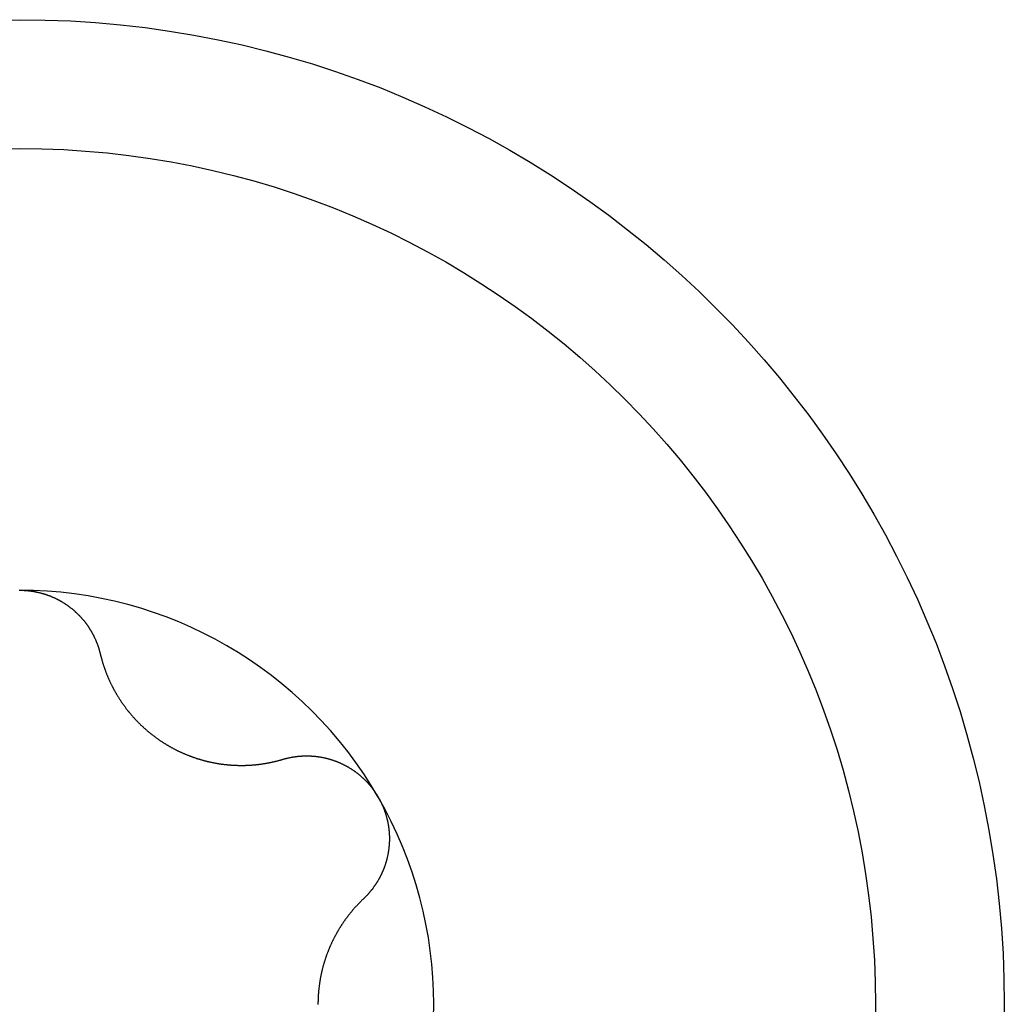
# Model space of a CAD drawing. Extents: x 1107 to 4046, y 937 to 3355.
# Tile 676 of 861: x 2239.98 to 2245.33, y 2971.02 to 2976.37. Entities that reach past the tile are written whole.
import ezdxf

# ---------------------------------------------------------------- set-up
doc = ezdxf.new("R2010")
doc.units = 0
doc.layers.add('KF_VIDA_L___C_BOTTOM', color=7, linetype='CONTINUOUS')

# ---------------------------------------------------------------- blocks, each defined once
blk = doc.blocks.new('KF_VIDA_L___C_BOTTOM')
at = {"layer": 'KF_VIDA_L___C_BOTTOM'}
for points in [[(52.9976, 98.25, 0), (53, 98.25, 0)], [(53, 98.25, 0), (53.0024, 98.25, 0), (53.0048, 98.25, 0), (53.0072, 98.2499, 0), (53.0096, 98.2499, 0), (53.012, 98.2498, 0), (53.0145, 98.2498, 0), (53.0169, 98.2497, 0), (53.0193, 98.2496, 0), (53.0217, 98.2495, 0), (53.0241, 98.2493, 0), (53.0265, 98.2492, 0), (53.029, 98.249, 0), (53.0314, 98.2489, 0), (53.0338, 98.2487, 0), (53.0362, 98.2485, 0), (53.0386, 98.2483, 0), (53.0411, 98.2481, 0), (53.0435, 98.2478, 0), (53.0459, 98.2476, 0), (53.0483, 98.2473, 0), (53.0508, 98.247, 0), (53.0532, 98.2467, 0), (53.0556, 98.2464, 0), (53.058, 98.2461, 0), (53.0605, 98.2458, 0), (53.0629, 98.2455, 0), (53.0653, 98.2451, 0), (53.0677, 98.2447, 0), (53.0702, 98.2444, 0), (53.0726, 98.244, 0), (53.075, 98.2436, 0), (53.0774, 98.2431, 0), (53.0798, 98.2427, 0), (53.0822, 98.2423, 0), (53.0847, 98.2418, 0), (53.0871, 98.2413, 0), (53.0895, 98.2408, 0), (53.0919, 98.2403, 0), (53.0943, 98.2398, 0), (53.0967, 98.2393, 0), (53.0991, 98.2388, 0), (53.1015, 98.2382, 0), (53.1039, 98.2377, 0), (53.1063, 98.2371, 0), (53.1087, 98.2365, 0), (53.1111, 98.2359, 0), (53.1135, 98.2353, 0), (53.1158, 98.2347, 0), (53.1182, 98.234, 0), (53.1206, 98.2334, 0), (53.123, 98.2327, 0), (53.1253, 98.232, 0), (53.1277, 98.2313, 0), (53.1301, 98.2306, 0), (53.1324, 98.2299, 0), (53.1348, 98.2292, 0), (53.1371, 98.2285, 0), (53.1395, 98.2277, 0), (53.1418, 98.2269, 0), (53.1442, 98.2262, 0), (53.1465, 98.2254, 0), (53.1488, 98.2246, 0), (53.1512, 98.2237, 0), (53.1535, 98.2229, 0), (53.1558, 98.2221, 0), (53.1581, 98.2212, 0), (53.1604, 98.2204, 0), (53.1627, 98.2195, 0), (53.165, 98.2186, 0), (53.1673, 98.2177, 0), (53.1696, 98.2168, 0), (53.1719, 98.2158, 0), (53.1742, 98.2149, 0), (53.1764, 98.2139, 0), (53.1787, 98.213, 0), (53.1809, 98.212, 0), (53.1832, 98.211, 0), (53.1854, 98.21, 0), (53.1877, 98.209, 0), (53.1899, 98.208, 0), (53.1921, 98.2069, 0), (53.1944, 98.2059, 0), (53.1966, 98.2048, 0), (53.1988, 98.2037, 0), (53.201, 98.2026, 0), (53.2032, 98.2015, 0), (53.2053, 98.2004, 0), (53.2075, 98.1993, 0), (53.2097, 98.1982, 0), (53.2118, 98.197, 0), (53.214, 98.1958, 0), (53.2161, 98.1947, 0), (53.2183, 98.1935, 0), (53.2204, 98.1923, 0), (53.2225, 98.1911, 0), (53.2247, 98.1899, 0), (53.2268, 98.1886, 0), (53.2289, 98.1874, 0), (53.231, 98.1862, 0), (53.233, 98.1849, 0), (53.2351, 98.1836, 0), (53.2372, 98.1823, 0), (53.2392, 98.181, 0), (53.2413, 98.1797, 0), (53.2433, 98.1784, 0), (53.2454, 98.1771, 0), (53.2474, 98.1758, 0), (53.2494, 98.1744, 0), (53.2514, 98.1731, 0), (53.2534, 98.1717, 0), (53.2554, 98.1703, 0), (53.2574, 98.169, 0), (53.2594, 98.1676, 0), (53.2613, 98.1662, 0), (53.2633, 98.1648, 0), (53.2652, 98.1633, 0), (53.2672, 98.1619, 0), (53.2691, 98.1605, 0), (53.271, 98.159, 0), (53.273, 98.1576, 0), (53.2749, 98.1561, 0), (53.2767, 98.1546, 0), (53.2786, 98.1531, 0), (53.2805, 98.1517, 0), (53.2824, 98.1502, 0), (53.2842, 98.1487, 0), (53.2861, 98.1471, 0), (53.2879, 98.1456, 0), (53.2897, 98.1441, 0), (53.2916, 98.1426, 0), (53.2934, 98.141, 0), (53.2952, 98.1395, 0), (53.297, 98.1379, 0), (53.2987, 98.1363, 0), (53.3005, 98.1347, 0), (53.3023, 98.1332, 0), (53.304, 98.1316, 0), (53.3057, 98.13, 0), (53.3075, 98.1284, 0), (53.3092, 98.1268, 0), (53.3109, 98.1252, 0), (53.3126, 98.1235, 0), (53.3143, 98.1219, 0), (53.3159, 98.1203, 0), (53.3176, 98.1186, 0), (53.3193, 98.117, 0), (53.3209, 98.1153, 0), (53.3225, 98.1137, 0), (53.3242, 98.112, 0), (53.3258, 98.1103, 0), (53.3274, 98.1086, 0), (53.329, 98.107, 0), (53.3305, 98.1053, 0), (53.3321, 98.1036, 0), (53.3336, 98.1019, 0), (53.3352, 98.1002, 0), (53.3367, 98.0985, 0), (53.3382, 98.0967, 0), (53.3397, 98.095, 0), (53.3412, 98.0933, 0), (53.3427, 98.0916, 0), (53.3442, 98.0898, 0), (53.3457, 98.0881, 0), (53.3471, 98.0864, 0), (53.3486, 98.0846, 0), (53.35, 98.0829, 0), (53.3514, 98.0811, 0), (53.3528, 98.0793, 0), (53.3542, 98.0776, 0), (53.3556, 98.0758, 0), (53.3569, 98.074, 0), (53.3583, 98.0723, 0), (53.3596, 98.0705, 0), (53.361, 98.0687, 0), (53.3623, 98.0669, 0), (53.3636, 98.0651, 0), (53.365, 98.0632, 0), (53.3663, 98.0614, 0), (53.3676, 98.0596, 0), (53.3689, 98.0577, 0), (53.3701, 98.0559, 0), (53.3714, 98.054, 0), (53.3727, 98.0522, 0), (53.3739, 98.0503, 0), (53.3752, 98.0484, 0), (53.3764, 98.0465, 0), (53.3776, 98.0447, 0), (53.3789, 98.0428, 0), (53.3801, 98.0409, 0), (53.3813, 98.0389, 0), (53.3825, 98.037, 0), (53.3836, 98.0351, 0), (53.3848, 98.0332, 0), (53.386, 98.0312, 0), (53.3871, 98.0293, 0), (53.3883, 98.0273, 0), (53.3894, 98.0254, 0), (53.3905, 98.0234, 0), (53.3916, 98.0215, 0), (53.3927, 98.0195, 0), (53.3938, 98.0175, 0), (53.3949, 98.0155, 0), (53.396, 98.0135, 0), (53.3971, 98.0115, 0), (53.3981, 98.0095, 0), (53.3992, 98.0075, 0), (53.4002, 98.0055, 0), (53.4013, 98.0035, 0), (53.4023, 98.0015, 0), (53.4033, 97.9994, 0), (53.4043, 97.9974, 0), (53.4053, 97.9954, 0), (53.4062, 97.9933, 0), (53.4072, 97.9913, 0), (53.4082, 97.9892, 0), (53.4091, 97.9872, 0), (53.4101, 97.9851, 0), (53.411, 97.983, 0), (53.4119, 97.9809, 0), (53.4128, 97.9789, 0), (53.4137, 97.9768, 0), (53.4146, 97.9747, 0), (53.4155, 97.9726, 0), (53.4163, 97.9705, 0), (53.4172, 97.9684, 0), (53.4181, 97.9663, 0), (53.4189, 97.9642, 0), (53.4197, 97.9621, 0), (53.4205, 97.96, 0), (53.4213, 97.9579, 0), (53.4221, 97.9557, 0), (53.4229, 97.9536, 0), (53.4237, 97.9515, 0), (53.4244, 97.9493, 0), (53.4252, 97.9472, 0), (53.4259, 97.9451, 0), (53.4267, 97.9429, 0), (53.4274, 97.9408, 0), (53.4281, 97.9386, 0), (53.4288, 97.9365, 0), (53.4295, 97.9343, 0), (53.4301, 97.9322, 0), (53.4308, 97.93, 0), (53.4314, 97.9278, 0), (53.4321, 97.9257, 0), (53.4327, 97.9235, 0), (53.4333, 97.9213, 0), (53.4339, 97.9191, 0), (53.4345, 97.917, 0), (53.4351, 97.9148, 0), (53.4357, 97.9126, 0), (53.4362, 97.9104, 0), (53.4368, 97.9082, 0), (53.4373, 97.906, 0), (53.4379, 97.9038, 0)], [(53.4379, 97.9038, 0), (53.4385, 97.9012, 0), (53.4391, 97.8985, 0), (53.4398, 97.8958, 0), (53.4405, 97.8932, 0), (53.4411, 97.8905, 0), (53.4418, 97.8878, 0), (53.4425, 97.8852, 0), (53.4432, 97.8825, 0), (53.4439, 97.8799, 0), (53.4447, 97.8772, 0), (53.4454, 97.8746, 0), (53.4461, 97.8719, 0), (53.4469, 97.8693, 0), (53.4477, 97.8667, 0), (53.4484, 97.864, 0), (53.4492, 97.8614, 0), (53.45, 97.8588, 0), (53.4508, 97.8561, 0), (53.4516, 97.8535, 0), (53.4524, 97.8509, 0), (53.4532, 97.8483, 0), (53.4541, 97.8457, 0), (53.4549, 97.8431, 0), (53.4557, 97.8405, 0), (53.4566, 97.8379, 0), (53.4575, 97.8353, 0), (53.4583, 97.8327, 0), (53.4592, 97.8301, 0), (53.4601, 97.8275, 0), (53.461, 97.8249, 0), (53.4619, 97.8224, 0), (53.4628, 97.8198, 0), (53.4638, 97.8172, 0), (53.4647, 97.8147, 0), (53.4656, 97.8121, 0), (53.4666, 97.8096, 0), (53.4675, 97.807, 0), (53.4685, 97.8045, 0), (53.4695, 97.8019, 0), (53.4705, 97.7994, 0), (53.4714, 97.7969, 0), (53.4724, 97.7944, 0), (53.4735, 97.7918, 0), (53.4745, 97.7893, 0), (53.4755, 97.7868, 0), (53.4765, 97.7843, 0), (53.4776, 97.7818, 0), (53.4786, 97.7793, 0), (53.4797, 97.7768, 0), (53.4807, 97.7744, 0), (53.4818, 97.7719, 0), (53.4829, 97.7694, 0), (53.4839, 97.767, 0), (53.485, 97.7645, 0), (53.4861, 97.762, 0), (53.4872, 97.7596, 0), (53.4884, 97.7572, 0), (53.4895, 97.7547, 0), (53.4906, 97.7523, 0), (53.4917, 97.7499, 0), (53.4929, 97.7474, 0), (53.494, 97.745, 0), (53.4952, 97.7426, 0), (53.4964, 97.7402, 0), (53.4975, 97.7378, 0), (53.4987, 97.7355, 0), (53.4999, 97.7331, 0), (53.5011, 97.7307, 0), (53.5023, 97.7283, 0), (53.5035, 97.7259, 0), (53.5048, 97.7235, 0), (53.506, 97.7211, 0), (53.5073, 97.7187, 0), (53.5086, 97.7163, 0), (53.5098, 97.7139, 0), (53.5111, 97.7115, 0), (53.5124, 97.7091, 0), (53.5138, 97.7067, 0), (53.5151, 97.7043, 0), (53.5164, 97.7019, 0), (53.5178, 97.6995, 0), (53.5192, 97.6971, 0), (53.5205, 97.6947, 0), (53.5219, 97.6922, 0), (53.5233, 97.6898, 0), (53.5247, 97.6874, 0), (53.5262, 97.685, 0), (53.5276, 97.6826, 0), (53.529, 97.6802, 0), (53.5305, 97.6778, 0), (53.532, 97.6754, 0), (53.5334, 97.673, 0), (53.5349, 97.6706, 0), (53.5364, 97.6682, 0), (53.5379, 97.6658, 0), (53.5395, 97.6634, 0), (53.541, 97.661, 0), (53.5426, 97.6586, 0), (53.5441, 97.6562, 0), (53.5457, 97.6538, 0), (53.5473, 97.6514, 0), (53.5488, 97.649, 0), (53.5504, 97.6466, 0), (53.5521, 97.6442, 0), (53.5537, 97.6418, 0), (53.5553, 97.6394, 0), (53.557, 97.637, 0), (53.5586, 97.6346, 0), (53.5603, 97.6323, 0), (53.562, 97.6299, 0), (53.5637, 97.6275, 0), (53.5654, 97.6251, 0), (53.5671, 97.6228, 0), (53.5688, 97.6204, 0), (53.5705, 97.6181, 0), (53.5723, 97.6157, 0), (53.574, 97.6133, 0), (53.5758, 97.611, 0), (53.5775, 97.6086, 0), (53.5793, 97.6063, 0), (53.5811, 97.604, 0), (53.5829, 97.6016, 0), (53.5847, 97.5993, 0), (53.5866, 97.597, 0), (53.5884, 97.5947, 0), (53.5903, 97.5923, 0), (53.5921, 97.59, 0), (53.594, 97.5877, 0), (53.5959, 97.5854, 0), (53.5978, 97.5831, 0), (53.5997, 97.5808, 0), (53.6016, 97.5786, 0), (53.6035, 97.5763, 0), (53.6054, 97.574, 0), (53.6074, 97.5717, 0), (53.6093, 97.5695, 0), (53.6113, 97.5672, 0), (53.6132, 97.565, 0), (53.6152, 97.5627, 0), (53.6172, 97.5605, 0), (53.6192, 97.5583, 0), (53.6212, 97.556, 0), (53.6232, 97.5538, 0), (53.6253, 97.5516, 0), (53.6273, 97.5494, 0), (53.6294, 97.5472, 0), (53.6314, 97.545, 0), (53.6335, 97.5428, 0), (53.6356, 97.5406, 0), (53.6377, 97.5385, 0), (53.6398, 97.5363, 0), (53.6419, 97.5342, 0), (53.644, 97.532, 0), (53.6461, 97.5299, 0), (53.6483, 97.5277, 0), (53.6504, 97.5256, 0), (53.6526, 97.5235, 0), (53.6547, 97.5214, 0), (53.6569, 97.5193, 0), (53.6591, 97.5172, 0), (53.6613, 97.5151, 0), (53.6635, 97.513, 0), (53.6657, 97.511, 0), (53.6679, 97.5089, 0), (53.6701, 97.5069, 0), (53.6724, 97.5048, 0), (53.6746, 97.5028, 0), (53.6768, 97.5008, 0), (53.6791, 97.4987, 0), (53.6814, 97.4967, 0), (53.6836, 97.4947, 0), (53.6859, 97.4927, 0), (53.6882, 97.4908, 0), (53.6905, 97.4888, 0), (53.6928, 97.4868, 0), (53.6951, 97.4849, 0), (53.6974, 97.4829, 0), (53.6997, 97.481, 0), (53.702, 97.4791, 0), (53.7044, 97.4771, 0), (53.7067, 97.4752, 0), (53.709, 97.4733, 0), (53.7114, 97.4714, 0), (53.7137, 97.4695, 0), (53.7161, 97.4677, 0), (53.7185, 97.4658, 0), (53.7208, 97.464, 0), (53.7232, 97.4621, 0), (53.7256, 97.4603, 0), (53.728, 97.4585, 0), (53.7304, 97.4566, 0), (53.7328, 97.4548, 0), (53.7352, 97.4531, 0), (53.7376, 97.4513, 0), (53.74, 97.4495, 0), (53.7424, 97.4477, 0), (53.7448, 97.446, 0), (53.7473, 97.4442, 0), (53.7497, 97.4425, 0), (53.7521, 97.4408, 0), (53.7546, 97.4391, 0), (53.757, 97.4374, 0), (53.7595, 97.4357, 0), (53.7619, 97.434, 0), (53.7644, 97.4324, 0), (53.7668, 97.4307, 0), (53.7693, 97.4291, 0), (53.7718, 97.4274, 0), (53.7742, 97.4258, 0), (53.7767, 97.4242, 0), (53.7792, 97.4226, 0), (53.7817, 97.421, 0), (53.7841, 97.4194, 0), (53.7866, 97.4179, 0), (53.7891, 97.4163, 0), (53.7916, 97.4148, 0), (53.7941, 97.4132, 0), (53.7966, 97.4117, 0), (53.7991, 97.4102, 0), (53.8016, 97.4087, 0), (53.8041, 97.4072, 0), (53.8066, 97.4058, 0), (53.8091, 97.4043, 0), (53.8116, 97.4028, 0), (53.8141, 97.4014, 0), (53.8166, 97.4, 0), (53.8192, 97.3986, 0), (53.8217, 97.3971, 0), (53.8243, 97.3957, 0), (53.8268, 97.3943, 0), (53.8294, 97.3929, 0), (53.832, 97.3915, 0), (53.8346, 97.3902, 0), (53.8372, 97.3888, 0), (53.8398, 97.3874, 0), (53.8424, 97.3861, 0), (53.845, 97.3847, 0), (53.8477, 97.3834, 0), (53.8503, 97.3821, 0), (53.8529, 97.3808, 0), (53.8556, 97.3795, 0), (53.8583, 97.3781, 0), (53.8609, 97.3769, 0), (53.8636, 97.3756, 0), (53.8663, 97.3743, 0), (53.869, 97.373, 0), (53.8717, 97.3718, 0), (53.8744, 97.3705, 0), (53.8771, 97.3693, 0), (53.8798, 97.368, 0), (53.8826, 97.3668, 0), (53.8853, 97.3656, 0), (53.888, 97.3644, 0), (53.8908, 97.3632, 0), (53.8935, 97.362, 0), (53.8963, 97.3609, 0), (53.8991, 97.3597, 0), (53.9018, 97.3585, 0), (53.9046, 97.3574, 0), (53.9074, 97.3562, 0), (53.9102, 97.3551, 0), (53.913, 97.354, 0), (53.9158, 97.3529, 0), (53.9186, 97.3518, 0), (53.9214, 97.3507, 0), (53.9242, 97.3496, 0), (53.9271, 97.3486, 0), (53.9299, 97.3475, 0), (53.9327, 97.3464, 0), (53.9356, 97.3454, 0), (53.9384, 97.3444, 0), (53.9412, 97.3434, 0), (53.9441, 97.3424, 0), (53.9469, 97.3414, 0), (53.9498, 97.3404, 0), (53.9527, 97.3394, 0), (53.9555, 97.3384, 0), (53.9584, 97.3375, 0), (53.9613, 97.3365, 0), (53.9642, 97.3356, 0), (53.967, 97.3347, 0), (53.9699, 97.3338, 0), (53.9728, 97.3329, 0), (53.9757, 97.332, 0), (53.9786, 97.3311, 0), (53.9815, 97.3302, 0), (53.9844, 97.3294, 0), (53.9873, 97.3285, 0), (53.9902, 97.3277, 0), (53.9931, 97.3269, 0), (53.996, 97.3261, 0), (53.9989, 97.3253, 0), (54.0018, 97.3245, 0), (54.0048, 97.3237, 0), (54.0077, 97.323, 0), (54.0106, 97.3222, 0), (54.0135, 97.3215, 0), (54.0164, 97.3208, 0), (54.0194, 97.32, 0), (54.0223, 97.3193, 0), (54.0252, 97.3186, 0), (54.0282, 97.318, 0), (54.0311, 97.3173, 0), (54.034, 97.3167, 0), (54.0369, 97.316, 0), (54.0399, 97.3154, 0), (54.0428, 97.3148, 0), (54.0457, 97.3142, 0), (54.0487, 97.3136, 0), (54.0516, 97.313, 0), (54.0546, 97.3124, 0), (54.0575, 97.3119, 0), (54.0604, 97.3113, 0), (54.0634, 97.3108, 0), (54.0663, 97.3103, 0), (54.0692, 97.3097, 0), (54.0722, 97.3092, 0), (54.0751, 97.3088, 0), (54.078, 97.3083, 0), (54.081, 97.3078, 0), (54.0839, 97.3074, 0), (54.0868, 97.3069, 0), (54.0897, 97.3065, 0), (54.0927, 97.3061, 0), (54.0956, 97.3057, 0), (54.0985, 97.3053, 0), (54.1014, 97.3049, 0), (54.1044, 97.3045, 0), (54.1073, 97.3041, 0), (54.1102, 97.3038, 0), (54.1131, 97.3034, 0), (54.116, 97.3031, 0), (54.1189, 97.3028, 0), (54.1218, 97.3025, 0), (54.1247, 97.3022, 0), (54.1276, 97.3019, 0), (54.1305, 97.3016, 0), (54.1334, 97.3014, 0), (54.1363, 97.3011, 0), (54.1392, 97.3009, 0), (54.1421, 97.3006, 0), (54.145, 97.3004, 0), (54.1479, 97.3002, 0), (54.1507, 97.3, 0), (54.1536, 97.2998, 0), (54.1565, 97.2996, 0), (54.1594, 97.2994, 0), (54.1622, 97.2993, 0), (54.1651, 97.2991, 0), (54.1679, 97.299, 0), (54.1708, 97.2989, 0), (54.1736, 97.2988, 0), (54.1765, 97.2986, 0), (54.1793, 97.2985, 0), (54.1821, 97.2985, 0), (54.1849, 97.2984, 0), (54.1878, 97.2983, 0), (54.1906, 97.2983, 0), (54.1934, 97.2982, 0), (54.1962, 97.2982, 0), (54.199, 97.2981, 0), (54.2018, 97.2981, 0), (54.2046, 97.2981, 0), (54.2073, 97.2981, 0), (54.2101, 97.2981, 0), (54.2129, 97.2982, 0), (54.2156, 97.2982, 0), (54.2184, 97.2982, 0), (54.2212, 97.2983, 0), (54.2239, 97.2983, 0), (54.2266, 97.2984, 0), (54.2294, 97.2985, 0), (54.2321, 97.2986, 0), (54.2348, 97.2987, 0), (54.2375, 97.2988, 0), (54.2402, 97.2989, 0), (54.2429, 97.299, 0), (54.2456, 97.2992, 0), (54.2483, 97.2993, 0), (54.2509, 97.2995, 0), (54.2536, 97.2996, 0), (54.2562, 97.2998, 0), (54.2589, 97.3, 0), (54.2616, 97.3002, 0), (54.2642, 97.3004, 0), (54.2669, 97.3006, 0), (54.2696, 97.3008, 0), (54.2722, 97.301, 0), (54.2749, 97.3013, 0), (54.2776, 97.3015, 0), (54.2802, 97.3018, 0), (54.2829, 97.302, 0), (54.2856, 97.3023, 0), (54.2883, 97.3026, 0), (54.2909, 97.3029, 0), (54.2936, 97.3032, 0), (54.2963, 97.3035, 0), (54.299, 97.3038, 0), (54.3016, 97.3041, 0), (54.3043, 97.3045, 0), (54.307, 97.3048, 0), (54.3097, 97.3052, 0), (54.3124, 97.3056, 0), (54.3151, 97.3059, 0), (54.3177, 97.3063, 0), (54.3204, 97.3067, 0), (54.3231, 97.3071, 0), (54.3258, 97.3076, 0), (54.3285, 97.308, 0), (54.3312, 97.3084, 0), (54.3338, 97.3089, 0), (54.3365, 97.3093, 0), (54.3392, 97.3098, 0), (54.3419, 97.3102, 0), (54.3446, 97.3107, 0), (54.3473, 97.3112, 0), (54.3499, 97.3117, 0), (54.3526, 97.3122, 0), (54.3553, 97.3127, 0), (54.358, 97.3133, 0), (54.3607, 97.3138, 0), (54.3633, 97.3144, 0), (54.366, 97.3149, 0), (54.3687, 97.3155, 0), (54.3714, 97.3161, 0), (54.3741, 97.3166, 0), (54.3767, 97.3172, 0), (54.3794, 97.3178, 0), (54.3821, 97.3185, 0), (54.3847, 97.3191, 0), (54.3874, 97.3197, 0), (54.3901, 97.3204, 0), (54.3927, 97.321, 0), (54.3954, 97.3217, 0), (54.3981, 97.3223, 0), (54.4007, 97.323, 0), (54.4034, 97.3237, 0), (54.406, 97.3244, 0), (54.4087, 97.3251, 0), (54.4113, 97.3258, 0), (54.414, 97.3266, 0), (54.4166, 97.3273, 0), (54.4193, 97.328, 0), (54.4219, 97.3288, 0), (54.4246, 97.3296, 0), (54.4272, 97.3303, 0), (54.4298, 97.3311, 0)], [(54.4298, 97.3311, 0), (54.432, 97.3318, 0), (54.4342, 97.3324, 0), (54.4363, 97.333, 0), (54.4385, 97.3336, 0), (54.4407, 97.3342, 0), (54.4429, 97.3348, 0), (54.4451, 97.3354, 0), (54.4472, 97.3359, 0), (54.4494, 97.3365, 0), (54.4516, 97.337, 0), (54.4538, 97.3376, 0), (54.456, 97.3381, 0), (54.4582, 97.3386, 0), (54.4604, 97.3391, 0), (54.4627, 97.3396, 0), (54.4649, 97.34, 0), (54.4671, 97.3405, 0), (54.4693, 97.341, 0), (54.4715, 97.3414, 0), (54.4737, 97.3418, 0), (54.476, 97.3422, 0), (54.4782, 97.3427, 0), (54.4804, 97.3431, 0), (54.4827, 97.3434, 0), (54.4849, 97.3438, 0), (54.4871, 97.3442, 0), (54.4894, 97.3445, 0), (54.4916, 97.3449, 0), (54.4939, 97.3452, 0), (54.4961, 97.3455, 0), (54.4983, 97.3458, 0), (54.5006, 97.3461, 0), (54.5028, 97.3464, 0), (54.5051, 97.3467, 0), (54.5073, 97.3469, 0), (54.5096, 97.3472, 0), (54.5119, 97.3474, 0), (54.5141, 97.3477, 0), (54.5164, 97.3479, 0), (54.5186, 97.3481, 0), (54.5209, 97.3483, 0), (54.5231, 97.3485, 0), (54.5254, 97.3487, 0), (54.5277, 97.3488, 0), (54.5299, 97.349, 0), (54.5322, 97.3491, 0), (54.5344, 97.3492, 0), (54.5367, 97.3494, 0), (54.539, 97.3495, 0), (54.5412, 97.3496, 0), (54.5435, 97.3496, 0), (54.5458, 97.3497, 0), (54.548, 97.3498, 0), (54.5503, 97.3498, 0), (54.5525, 97.3499, 0), (54.5548, 97.3499, 0), (54.5571, 97.3499, 0), (54.5593, 97.3499, 0), (54.5616, 97.3499, 0), (54.5639, 97.3499, 0), (54.5661, 97.3499, 0), (54.5684, 97.3498, 0), (54.5706, 97.3498, 0), (54.5729, 97.3497, 0), (54.5751, 97.3497, 0), (54.5774, 97.3496, 0), (54.5797, 97.3495, 0), (54.5819, 97.3494, 0), (54.5842, 97.3493, 0), (54.5864, 97.3491, 0), (54.5887, 97.349, 0), (54.5909, 97.3488, 0), (54.5931, 97.3487, 0), (54.5954, 97.3485, 0), (54.5976, 97.3483, 0), (54.5999, 97.3481, 0), (54.6021, 97.3479, 0), (54.6043, 97.3477, 0), (54.6066, 97.3475, 0), (54.6088, 97.3472, 0), (54.611, 97.347, 0), (54.6133, 97.3467, 0), (54.6155, 97.3464, 0), (54.6177, 97.3461, 0), (54.6199, 97.3458, 0), (54.6221, 97.3455, 0), (54.6244, 97.3452, 0), (54.6266, 97.3449, 0), (54.6288, 97.3445, 0), (54.631, 97.3442, 0), (54.6333, 97.3438, 0), (54.6355, 97.3434, 0), (54.6377, 97.343, 0), (54.64, 97.3426, 0), (54.6422, 97.3422, 0), (54.6445, 97.3417, 0), (54.6467, 97.3413, 0), (54.649, 97.3408, 0), (54.6512, 97.3404, 0), (54.6535, 97.3399, 0), (54.6557, 97.3394, 0), (54.6579, 97.3389, 0), (54.6602, 97.3384, 0), (54.6625, 97.3378, 0), (54.6647, 97.3373, 0), (54.667, 97.3367, 0), (54.6692, 97.3362, 0), (54.6715, 97.3356, 0), (54.6737, 97.335, 0), (54.676, 97.3344, 0), (54.6782, 97.3337, 0), (54.6805, 97.3331, 0), (54.6827, 97.3325, 0), (54.685, 97.3318, 0), (54.6872, 97.3311, 0), (54.6895, 97.3305, 0), (54.6917, 97.3298, 0), (54.694, 97.3291, 0), (54.6962, 97.3283, 0), (54.6985, 97.3276, 0), (54.7007, 97.3269, 0), (54.703, 97.3261, 0), (54.7052, 97.3253, 0), (54.7075, 97.3246, 0), (54.7097, 97.3238, 0), (54.712, 97.323, 0), (54.7142, 97.3222, 0), (54.7164, 97.3213, 0), (54.7187, 97.3205, 0), (54.7209, 97.3196, 0), (54.7231, 97.3188, 0), (54.7254, 97.3179, 0), (54.7276, 97.317, 0), (54.7298, 97.3161, 0), (54.732, 97.3152, 0), (54.7342, 97.3142, 0), (54.7365, 97.3133, 0), (54.7387, 97.3123, 0), (54.7409, 97.3114, 0), (54.7431, 97.3104, 0), (54.7453, 97.3094, 0), (54.7475, 97.3084, 0), (54.7497, 97.3074, 0), (54.7519, 97.3064, 0), (54.754, 97.3053, 0), (54.7562, 97.3043, 0), (54.7584, 97.3032, 0), (54.7606, 97.3021, 0), (54.7627, 97.3011, 0), (54.7649, 97.3, 0), (54.7671, 97.2988, 0), (54.7692, 97.2977, 0), (54.7714, 97.2966, 0), (54.7735, 97.2954, 0), (54.7757, 97.2943, 0), (54.7778, 97.2931, 0), (54.7799, 97.2919, 0), (54.782, 97.2907, 0), (54.7842, 97.2895, 0), (54.7863, 97.2883, 0), (54.7884, 97.287, 0), (54.7905, 97.2858, 0), (54.7926, 97.2845, 0), (54.7947, 97.2833, 0), (54.7967, 97.282, 0), (54.7988, 97.2807, 0), (54.8009, 97.2794, 0), (54.8029, 97.278, 0), (54.805, 97.2767, 0), (54.8071, 97.2754, 0), (54.8091, 97.274, 0), (54.8111, 97.2726, 0), (54.8132, 97.2712, 0), (54.8152, 97.2699, 0), (54.8172, 97.2684, 0), (54.8192, 97.267, 0), (54.8212, 97.2656, 0), (54.8232, 97.2642, 0), (54.8252, 97.2627, 0), (54.8271, 97.2612, 0), (54.8291, 97.2598, 0), (54.8311, 97.2583, 0), (54.833, 97.2568, 0), (54.835, 97.2553, 0), (54.8369, 97.2537, 0), (54.8388, 97.2522, 0), (54.8408, 97.2507, 0), (54.8427, 97.2491, 0), (54.8446, 97.2475, 0), (54.8465, 97.246, 0), (54.8484, 97.2444, 0), (54.8502, 97.2428, 0), (54.8521, 97.2412, 0), (54.854, 97.2396, 0), (54.8558, 97.2379, 0), (54.8577, 97.2363, 0), (54.8595, 97.2347, 0), (54.8613, 97.233, 0), (54.8631, 97.2313, 0), (54.8649, 97.2297, 0), (54.8667, 97.228, 0), (54.8685, 97.2263, 0), (54.8703, 97.2246, 0), (54.8721, 97.2229, 0), (54.8739, 97.2211, 0), (54.8756, 97.2194, 0), (54.8774, 97.2177, 0), (54.8791, 97.2159, 0), (54.8808, 97.2141, 0), (54.8825, 97.2124, 0), (54.8842, 97.2106, 0), (54.8859, 97.2088, 0), (54.8876, 97.207, 0), (54.8893, 97.2052, 0), (54.891, 97.2034, 0), (54.8926, 97.2016, 0), (54.8943, 97.1998, 0), (54.8959, 97.1979, 0), (54.8975, 97.1961, 0), (54.8991, 97.1942, 0), (54.9007, 97.1924, 0), (54.9023, 97.1905, 0), (54.9039, 97.1886, 0), (54.9055, 97.1867, 0), (54.907, 97.1848, 0), (54.9086, 97.1829, 0), (54.9101, 97.181, 0), (54.9117, 97.1791, 0), (54.9132, 97.1772, 0), (54.9147, 97.1753, 0), (54.9162, 97.1733, 0), (54.9177, 97.1714, 0), (54.9191, 97.1694, 0), (54.9206, 97.1675, 0), (54.9221, 97.1655, 0), (54.9235, 97.1636, 0), (54.9249, 97.1616, 0), (54.9263, 97.1596, 0), (54.9277, 97.1576, 0), (54.9291, 97.1556, 0), (54.9305, 97.1536, 0), (54.9319, 97.1516, 0), (54.9332, 97.1496, 0), (54.9346, 97.1476, 0), (54.9359, 97.1455, 0), (54.9372, 97.1435, 0), (54.9385, 97.1415, 0), (54.9398, 97.1394, 0), (54.9411, 97.1374, 0), (54.9424, 97.1353, 0), (54.9437, 97.1333, 0), (54.9449, 97.1312, 0), (54.9461, 97.1292, 0), (54.9473, 97.1271, 0), (54.9486, 97.125, 0)], [(54.9486, 97.125, 0), (54.9498, 97.1229, 0), (54.9509, 97.1208, 0), (54.9521, 97.1187, 0), (54.9533, 97.1166, 0), (54.9544, 97.1145, 0), (54.9556, 97.1124, 0), (54.9567, 97.1102, 0), (54.9578, 97.1081, 0), (54.9589, 97.1059, 0), (54.96, 97.1038, 0), (54.9611, 97.1016, 0), (54.9622, 97.0994, 0), (54.9633, 97.0973, 0), (54.9643, 97.0951, 0), (54.9654, 97.0929, 0), (54.9664, 97.0907, 0), (54.9674, 97.0885, 0), (54.9684, 97.0862, 0), (54.9694, 97.084, 0), (54.9704, 97.0818, 0), (54.9714, 97.0795, 0), (54.9723, 97.0773, 0), (54.9733, 97.0751, 0), (54.9742, 97.0728, 0), (54.9752, 97.0705, 0), (54.9761, 97.0683, 0), (54.977, 97.066, 0), (54.9779, 97.0637, 0), (54.9787, 97.0614, 0), (54.9796, 97.0591, 0), (54.9805, 97.0568, 0), (54.9813, 97.0545, 0), (54.9822, 97.0522, 0), (54.983, 97.0499, 0), (54.9838, 97.0476, 0), (54.9846, 97.0453, 0), (54.9854, 97.0429, 0), (54.9861, 97.0406, 0), (54.9869, 97.0383, 0), (54.9877, 97.0359, 0), (54.9884, 97.0336, 0), (54.9891, 97.0312, 0), (54.9898, 97.0289, 0), (54.9905, 97.0265, 0), (54.9912, 97.0241, 0), (54.9919, 97.0218, 0), (54.9925, 97.0194, 0), (54.9932, 97.017, 0), (54.9938, 97.0146, 0), (54.9945, 97.0122, 0), (54.9951, 97.0099, 0), (54.9957, 97.0075, 0), (54.9963, 97.0051, 0), (54.9968, 97.0027, 0), (54.9974, 97.0003, 0), (54.9979, 96.9979, 0), (54.9985, 96.9955, 0), (54.999, 96.993, 0), (54.9995, 96.9906, 0), (55, 96.9882, 0), (55.0005, 96.9858, 0), (55.0009, 96.9834, 0), (55.0014, 96.981, 0), (55.0018, 96.9785, 0), (55.0023, 96.9761, 0), (55.0027, 96.9737, 0), (55.0031, 96.9712, 0), (55.0035, 96.9688, 0), (55.0039, 96.9664, 0), (55.0042, 96.9639, 0), (55.0046, 96.9615, 0), (55.0049, 96.9591, 0), (55.0052, 96.9566, 0), (55.0055, 96.9542, 0), (55.0058, 96.9517, 0), (55.0061, 96.9493, 0), (55.0064, 96.9468, 0), (55.0066, 96.9444, 0), (55.0069, 96.942, 0), (55.0071, 96.9395, 0), (55.0073, 96.9371, 0), (55.0075, 96.9346, 0), (55.0077, 96.9322, 0), (55.0079, 96.9297, 0), (55.008, 96.9273, 0), (55.0082, 96.9248, 0), (55.0083, 96.9224, 0), (55.0084, 96.9199, 0), (55.0085, 96.9175, 0), (55.0086, 96.915, 0), (55.0087, 96.9126, 0), (55.0087, 96.9102, 0), (55.0088, 96.9077, 0), (55.0088, 96.9053, 0), (55.0088, 96.9028, 0), (55.0088, 96.9004, 0), (55.0088, 96.8979, 0), (55.0088, 96.8955, 0), (55.0087, 96.8931, 0), (55.0087, 96.8906, 0), (55.0086, 96.8882, 0), (55.0086, 96.8858, 0), (55.0085, 96.8833, 0), (55.0084, 96.8809, 0), (55.0082, 96.8785, 0), (55.0081, 96.8761, 0), (55.008, 96.8736, 0), (55.0078, 96.8712, 0), (55.0077, 96.8688, 0), (55.0075, 96.8664, 0), (55.0073, 96.864, 0), (55.0071, 96.8616, 0), (55.0069, 96.8592, 0), (55.0066, 96.8568, 0), (55.0064, 96.8544, 0), (55.0061, 96.852, 0), (55.0059, 96.8496, 0), (55.0056, 96.8472, 0), (55.0053, 96.8448, 0), (55.005, 96.8424, 0), (55.0047, 96.84, 0), (55.0043, 96.8376, 0), (55.004, 96.8353, 0), (55.0036, 96.8329, 0), (55.0033, 96.8305, 0), (55.0029, 96.8282, 0), (55.0025, 96.8258, 0), (55.0021, 96.8235, 0), (55.0017, 96.8211, 0), (55.0013, 96.8188, 0), (55.0008, 96.8164, 0), (55.0004, 96.8141, 0), (54.9999, 96.8118, 0), (54.9995, 96.8095, 0), (54.999, 96.8071, 0), (54.9985, 96.8048, 0), (54.998, 96.8025, 0), (54.9975, 96.8002, 0), (54.997, 96.7979, 0), (54.9964, 96.7956, 0), (54.9959, 96.7933, 0), (54.9953, 96.7911, 0), (54.9948, 96.7888, 0), (54.9942, 96.7865, 0), (54.9936, 96.7843, 0), (54.993, 96.782, 0), (54.9924, 96.7797, 0), (54.9917, 96.7775, 0), (54.9911, 96.7753, 0), (54.9905, 96.773, 0), (54.9898, 96.7708, 0), (54.9892, 96.7686, 0), (54.9885, 96.7664, 0), (54.9878, 96.7642, 0), (54.9871, 96.762, 0), (54.9864, 96.7598, 0), (54.9857, 96.7576, 0), (54.985, 96.7554, 0), (54.9842, 96.7533, 0), (54.9835, 96.7511, 0), (54.9827, 96.749, 0), (54.982, 96.7468, 0), (54.9812, 96.7447, 0), (54.9804, 96.7426, 0), (54.9796, 96.7404, 0), (54.9788, 96.7383, 0), (54.978, 96.7362, 0), (54.9772, 96.7341, 0), (54.9763, 96.7321, 0), (54.9755, 96.73, 0), (54.9746, 96.7279, 0), (54.9738, 96.7258, 0), (54.9729, 96.7238, 0), (54.972, 96.7217, 0), (54.9711, 96.7197, 0), (54.9702, 96.7176, 0), (54.9693, 96.7156, 0), (54.9684, 96.7135, 0), (54.9674, 96.7115, 0), (54.9665, 96.7094, 0), (54.9655, 96.7074, 0), (54.9646, 96.7054, 0), (54.9636, 96.7033, 0), (54.9626, 96.7013, 0), (54.9616, 96.6993, 0), (54.9606, 96.6973, 0), (54.9595, 96.6953, 0), (54.9585, 96.6933, 0), (54.9575, 96.6913, 0), (54.9564, 96.6893, 0), (54.9553, 96.6873, 0), (54.9543, 96.6853, 0), (54.9532, 96.6833, 0), (54.9521, 96.6814, 0), (54.951, 96.6794, 0), (54.9499, 96.6774, 0), (54.9487, 96.6755, 0), (54.9476, 96.6735, 0), (54.9465, 96.6716, 0), (54.9453, 96.6696, 0), (54.9441, 96.6677, 0), (54.943, 96.6657, 0), (54.9418, 96.6638, 0), (54.9406, 96.6619, 0), (54.9394, 96.66, 0), (54.9382, 96.6581, 0), (54.9369, 96.6561, 0), (54.9357, 96.6542, 0), (54.9345, 96.6524, 0), (54.9332, 96.6505, 0), (54.9319, 96.6486, 0), (54.9307, 96.6467, 0), (54.9294, 96.6448, 0), (54.9281, 96.643, 0), (54.9268, 96.6411, 0), (54.9255, 96.6393, 0), (54.9242, 96.6374, 0), (54.9228, 96.6356, 0), (54.9215, 96.6337, 0), (54.9202, 96.6319, 0), (54.9188, 96.6301, 0), (54.9174, 96.6283, 0), (54.9161, 96.6265, 0), (54.9147, 96.6247, 0), (54.9133, 96.6229, 0), (54.9119, 96.6211, 0), (54.9105, 96.6193, 0), (54.9091, 96.6176, 0), (54.9077, 96.6158, 0), (54.9062, 96.614, 0), (54.9048, 96.6123, 0), (54.9033, 96.6106, 0), (54.9019, 96.6088, 0), (54.9004, 96.6071, 0), (54.8989, 96.6054, 0), (54.8974, 96.6037, 0), (54.8959, 96.602, 0), (54.8944, 96.6003, 0), (54.8929, 96.5986, 0), (54.8914, 96.5969, 0), (54.8899, 96.5952, 0), (54.8884, 96.5936, 0), (54.8868, 96.5919, 0), (54.8853, 96.5903, 0), (54.8837, 96.5886, 0), (54.8821, 96.587, 0), (54.8806, 96.5854, 0), (54.879, 96.5838, 0), (54.8774, 96.5822, 0), (54.8758, 96.5806, 0), (54.8742, 96.579, 0), (54.8726, 96.5774, 0), (54.871, 96.5758, 0), (54.8693, 96.5743, 0), (54.8677, 96.5727, 0)], [(54.8677, 96.5727, 0), (54.8657, 96.5708, 0), (54.8637, 96.5689, 0), (54.8617, 96.567, 0), (54.8598, 96.5651, 0), (54.8578, 96.5632, 0), (54.8558, 96.5613, 0), (54.8539, 96.5593, 0), (54.8519, 96.5574, 0), (54.85, 96.5555, 0), (54.8481, 96.5535, 0), (54.8461, 96.5516, 0), (54.8442, 96.5496, 0), (54.8423, 96.5476, 0), (54.8404, 96.5456, 0), (54.8385, 96.5437, 0), (54.8366, 96.5417, 0), (54.8347, 96.5397, 0), (54.8329, 96.5377, 0), (54.831, 96.5357, 0), (54.8291, 96.5337, 0), (54.8273, 96.5316, 0), (54.8254, 96.5296, 0), (54.8236, 96.5276, 0), (54.8218, 96.5256, 0), (54.8199, 96.5235, 0), (54.8181, 96.5215, 0), (54.8163, 96.5194, 0), (54.8145, 96.5174, 0), (54.8127, 96.5153, 0), (54.811, 96.5132, 0), (54.8092, 96.5112, 0), (54.8074, 96.5091, 0), (54.8057, 96.507, 0), (54.8039, 96.5049, 0), (54.8022, 96.5028, 0), (54.8004, 96.5007, 0), (54.7987, 96.4986, 0), (54.797, 96.4965, 0), (54.7953, 96.4944, 0), (54.7936, 96.4923, 0), (54.7919, 96.4902, 0), (54.7902, 96.488, 0), (54.7885, 96.4859, 0), (54.7868, 96.4838, 0), (54.7852, 96.4816, 0), (54.7835, 96.4795, 0), (54.7819, 96.4773, 0), (54.7803, 96.4752, 0), (54.7786, 96.473, 0), (54.777, 96.4709, 0), (54.7754, 96.4687, 0), (54.7738, 96.4665, 0), (54.7722, 96.4644, 0), (54.7706, 96.4622, 0), (54.769, 96.46, 0), (54.7675, 96.4578, 0), (54.7659, 96.4557, 0), (54.7644, 96.4535, 0), (54.7628, 96.4513, 0), (54.7613, 96.4491, 0), (54.7598, 96.4469, 0), (54.7583, 96.4447, 0), (54.7568, 96.4425, 0), (54.7553, 96.4403, 0), (54.7538, 96.438, 0), (54.7523, 96.4358, 0), (54.7508, 96.4336, 0), (54.7494, 96.4314, 0), (54.7479, 96.4291, 0), (54.7464, 96.4269, 0), (54.745, 96.4246, 0), (54.7435, 96.4223, 0), (54.7421, 96.42, 0), (54.7406, 96.4177, 0), (54.7392, 96.4154, 0), (54.7378, 96.4131, 0), (54.7363, 96.4108, 0), (54.7349, 96.4084, 0), (54.7335, 96.4061, 0), (54.7321, 96.4037, 0), (54.7307, 96.4013, 0), (54.7293, 96.3989, 0), (54.7279, 96.3965, 0), (54.7265, 96.3941, 0), (54.7251, 96.3917, 0), (54.7237, 96.3893, 0), (54.7223, 96.3868, 0), (54.721, 96.3844, 0), (54.7196, 96.3819, 0), (54.7183, 96.3795, 0), (54.7169, 96.377, 0), (54.7156, 96.3745, 0), (54.7142, 96.372, 0), (54.7129, 96.3695, 0), (54.7116, 96.367, 0), (54.7102, 96.3645, 0), (54.7089, 96.362, 0), (54.7076, 96.3594, 0), (54.7063, 96.3569, 0), (54.705, 96.3543, 0), (54.7037, 96.3517, 0), (54.7025, 96.3492, 0), (54.7012, 96.3466, 0), (54.6999, 96.344, 0), (54.6987, 96.3414, 0), (54.6974, 96.3388, 0), (54.6962, 96.3362, 0), (54.695, 96.3335, 0), (54.6937, 96.3309, 0), (54.6925, 96.3283, 0), (54.6913, 96.3256, 0), (54.6901, 96.323, 0), (54.6889, 96.3203, 0), (54.6877, 96.3176, 0), (54.6865, 96.3149, 0), (54.6854, 96.3123, 0), (54.6842, 96.3096, 0), (54.683, 96.3069, 0), (54.6819, 96.3042, 0), (54.6808, 96.3014, 0), (54.6796, 96.2987, 0), (54.6785, 96.296, 0), (54.6774, 96.2932, 0), (54.6763, 96.2905, 0), (54.6752, 96.2878, 0), (54.6741, 96.285, 0), (54.6731, 96.2822, 0), (54.672, 96.2795, 0), (54.671, 96.2767, 0), (54.6699, 96.2739, 0), (54.6689, 96.2711, 0), (54.6679, 96.2683, 0), (54.6668, 96.2655, 0), (54.6658, 96.2627, 0), (54.6648, 96.2599, 0), (54.6639, 96.2571, 0), (54.6629, 96.2542, 0), (54.6619, 96.2514, 0), (54.661, 96.2486, 0), (54.66, 96.2457, 0), (54.6591, 96.2429, 0), (54.6582, 96.24, 0), (54.6573, 96.2372, 0), (54.6564, 96.2343, 0), (54.6555, 96.2314, 0), (54.6546, 96.2285, 0), (54.6537, 96.2257, 0), (54.6529, 96.2228, 0), (54.652, 96.2199, 0), (54.6512, 96.217, 0), (54.6504, 96.2141, 0), (54.6496, 96.2112, 0), (54.6488, 96.2083, 0), (54.648, 96.2054, 0), (54.6472, 96.2025, 0), (54.6464, 96.1995, 0), (54.6457, 96.1966, 0), (54.6449, 96.1937, 0), (54.6442, 96.1907, 0), (54.6435, 96.1878, 0), (54.6428, 96.1849, 0), (54.6421, 96.1819, 0), (54.6414, 96.179, 0), (54.6407, 96.176, 0), (54.64, 96.1731, 0), (54.6394, 96.1701, 0), (54.6387, 96.1672, 0), (54.6381, 96.1642, 0), (54.6375, 96.1613, 0), (54.6369, 96.1583, 0), (54.6363, 96.1553, 0), (54.6357, 96.1524, 0), (54.6351, 96.1494, 0), (54.6346, 96.1464, 0), (54.634, 96.1435, 0), (54.6335, 96.1405, 0), (54.6329, 96.1375, 0), (54.6324, 96.1345, 0), (54.6319, 96.1316, 0), (54.6314, 96.1286, 0), (54.6309, 96.1256, 0), (54.6305, 96.1226, 0), (54.63, 96.1196, 0), (54.6295, 96.1167, 0), (54.6291, 96.1137, 0), (54.6287, 96.1107, 0), (54.6282, 96.1077, 0), (54.6278, 96.1047, 0), (54.6274, 96.1018, 0), (54.6271, 96.0988, 0), (54.6267, 96.0958, 0), (54.6263, 96.0928, 0), (54.626, 96.0898, 0), (54.6256, 96.0869, 0), (54.6253, 96.0839, 0), (54.625, 96.0809, 0), (54.6247, 96.0779, 0), (54.6244, 96.075, 0), (54.6241, 96.072, 0), (54.6238, 96.069, 0), (54.6236, 96.0661, 0), (54.6233, 96.0631, 0), (54.6231, 96.0601, 0), (54.6229, 96.0572, 0), (54.6226, 96.0542, 0), (54.6224, 96.0512, 0), (54.6222, 96.0483, 0), (54.6221, 96.0453, 0), (54.6219, 96.0424, 0), (54.6217, 96.0394, 0), (54.6216, 96.0365, 0), (54.6215, 96.0336, 0), (54.6213, 96.0306, 0), (54.6212, 96.0277, 0), (54.6211, 96.0248, 0), (54.621, 96.0218, 0), (54.6209, 96.0189, 0), (54.6209, 96.016, 0), (54.6208, 96.0131, 0), (54.6208, 96.0102, 0), (54.6207, 96.0072, 0), (54.6207, 96.0043, 0), (54.6207, 96.0014, 0), (54.6207, 95.9986, 0)]]:
    blk.add_polyline3d(points, dxfattribs=at)
for radius in [5.35, 4.65]:
    blk.add_circle((53, 96), radius, dxfattribs=at)
for start, end in [(30, 90), (330, 30)]:
    blk.add_arc((53, 96), 2.25, start, end, dxfattribs=at)

msp = doc.modelspace()

# ---------------------------------------------------------------- block references
at = {"layer": 'KF_VIDA_L___C_BOTTOM'}
msp.add_blockref('KF_VIDA_L___C_BOTTOM', (2186.9791, 2875.0183), dxfattribs=at)

doc.saveas('drawing.dxf')
